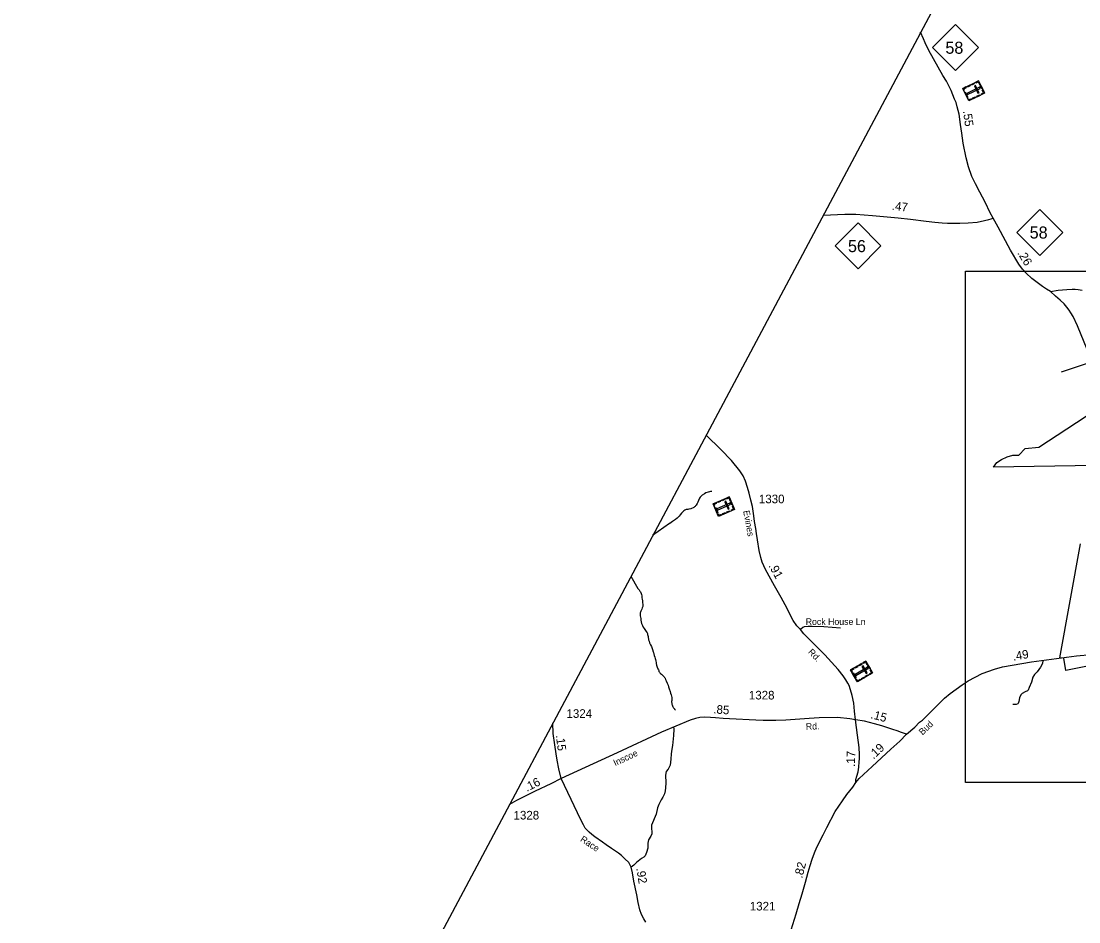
# Model space of a CAD drawing. Extents: x 2220236 to 2384410, y 720751 to 894131.
# Drawn here: x 2260714 to 2276076, y 844828 to 857907 of the extents above; entities that cross this region are included whole.
import ezdxf

# ---------------------------------------------------------------- set-up
doc = ezdxf.new("R2010")
doc.units = 0
doc.layers.add('Default', color=7, linetype='Continuous')

msp = doc.modelspace()

# ---------------------------------------------------------------- linework, layer by layer
at = {"layer": 'Default'}
msp.add_line((2276268, 852958), (2275819, 852808), dxfattribs=at)
for points in [[(2293118, 894131), (2291904, 891776), (2258822, 829665), (2255410, 823324), (2242089, 797599), (2231460, 775981), (2225011, 762953), (2220576, 753519)], [(2274832, 855048), (2274790, 855125), (2274715, 855277), (2274639, 855422), (2274575, 855543), (2274524, 855650), (2274472, 855791), (2274438, 855923), (2274395, 856136), (2274377, 856280), (2274356, 856406), (2274336, 856554), (2274311, 856661), (2274292, 856725), (2274271, 856772), (2274246, 856838), (2274221, 856899), (2274154, 857035), (2274102, 857116), (2273896, 857482), (2273846, 857593), (2273821, 857651), (2273778, 857745)], [(2272362, 855087), (2272679, 855106), (2272838, 855105), (2273078, 855084), (2273451, 855050), (2273633, 855029), (2273858, 855001), (2273983, 854987), (2274089, 854978), (2274168, 854974), (2274247, 854972), (2274346, 854972), (2274469, 854976), (2274599, 854990), (2274706, 855013), (2274770, 855026), (2274803, 855038), (2274832, 855048)], [(2275662, 853981), (2275607, 854014), (2275547, 854054), (2275488, 854097), (2275395, 854172), (2275313, 854246), (2275257, 854304), (2275204, 854377), (2275082, 854580), (2274905, 854915), (2274832, 855048)], [(2274432, 854277), (2281958, 854277), (2281958, 846853), (2274432, 846853), (2274432, 854277)], [(2275662, 853981), (2275775, 854000), (2275901, 854012), (2275981, 854015), (2276021, 854015), (2276064, 854011), (2276123, 853999)], [(2276195, 853139), (2276058, 853483), (2275992, 853619), (2275962, 853673), (2275933, 853711), (2275902, 853752), (2275862, 853802), (2275805, 853855), (2275739, 853915), (2275662, 853981)], [(2276320, 851453), (2274838, 851428), (2274886, 851497), (2274954, 851543), (2275036, 851578), (2275116, 851602), (2275204, 851602), (2275294, 851699), (2275493, 851721), (2276448, 852346)], [(2276320, 851453), (2274838, 851428), (2274886, 851497), (2274954, 851543), (2275036, 851578), (2275116, 851602), (2275204, 851602), (2275294, 851699), (2275493, 851721), (2276448, 852346)], [(2272834, 847762), (2272816, 847889), (2272806, 848003), (2272782, 848117), (2272761, 848196), (2272738, 848258), (2272720, 848295), (2272693, 848344), (2272652, 848400), (2272579, 848494), (2272387, 848703), (2272084, 849010), (2272032, 849073), (2271982, 849127), (2271929, 849202), (2271884, 849285), (2271840, 849376), (2271751, 849539), (2271654, 849708), (2271525, 849942), (2271477, 850053), (2271455, 850120), (2271431, 850221), (2271407, 850375), (2271396, 850468), (2271385, 850541), (2271367, 850643), (2271357, 850725), (2271336, 850860), (2271313, 850950), (2271290, 851055), (2271266, 851137), (2271235, 851225), (2271203, 851305), (2271151, 851378), (2271029, 851525), (2270874, 851686), (2270662, 851895)], [(2270744, 851079), (2270726, 851077), (2270710, 851073), (2270694, 851069), (2270658, 851057), (2270637, 851045), (2270605, 851024), (2270595, 851016), (2270585, 851006), (2270577, 850996), (2270567, 850980), (2270560, 850968), (2270542, 850924), (2270532, 850902), (2270518, 850877), (2270510, 850867), (2270503, 850860), (2270494, 850853), (2270484, 850846), (2270473, 850839), (2270451, 850829), (2270440, 850825), (2270412, 850818), (2270398, 850816), (2270389, 850816), (2270380, 850816), (2270375, 850814), (2270363, 850810), (2270355, 850806), (2270341, 850796), (2270329, 850786), (2270307, 850764), (2270287, 850740), (2270272, 850720), (2270244, 850689), (2270216, 850669), (2270174, 850640), (2270137, 850614), (2270131, 850610), (2269885, 850436)], [(2276248, 848548), (2275887, 848480), (2275859, 848657), (2275800, 848660), (2276099, 850318)], [(2276248, 848548), (2275887, 848480), (2275859, 848657), (2275800, 848660), (2276099, 850318)], [(2269570, 849845), (2269671, 849668), (2269688, 849648), (2269700, 849632), (2269709, 849618), (2269720, 849596), (2269724, 849582), (2269728, 849560), (2269730, 849536), (2269735, 849508), (2269737, 849498), (2269741, 849473), (2269744, 849428), (2269742, 849409), (2269736, 849386), (2269728, 849370), (2269722, 849358), (2269715, 849338), (2269710, 849325), (2269707, 849313), (2269707, 849306), (2269706, 849295), (2269706, 849285), (2269707, 849272), (2269709, 849252), (2269713, 849231), (2269715, 849210), (2269720, 849186), (2269726, 849160), (2269732, 849142), (2269738, 849130), (2269750, 849108), (2269761, 849088), (2269783, 849058), (2269793, 849045), (2269805, 849023), (2269809, 849013), (2269813, 848999), (2269817, 848985), (2269820, 848969), (2269822, 848953), (2269824, 848941), (2269828, 848925), (2269834, 848905), (2269842, 848881), (2269855, 848851), (2269867, 848824), (2269883, 848782), (2269894, 848750), (2269898, 848738), (2269908, 848696), (2269916, 848672), (2269922, 848654), (2269928, 848636), (2269933, 848614), (2269937, 848592), (2269939, 848574), (2269941, 848563), (2269943, 848556), (2269956, 848510), (2269962, 848500), (2269969, 848488), (2269974, 848476), (2269978, 848464), (2269984, 848451), (2269992, 848442), (2269999, 848436), (2270014, 848425), (2270024, 848417), (2270036, 848406), (2270045, 848397), (2270052, 848388), (2270060, 848376), (2270067, 848365), (2270073, 848349), (2270083, 848327), (2270098, 848295), (2270110, 848264), (2270118, 848241), (2270126, 848213), (2270141, 848172), (2270147, 848148), (2270153, 848124), (2270159, 848106), (2270163, 848086), (2270166, 848068), (2270166, 848054), (2270164, 848040), (2270162, 848028)], [(2272613, 849093), (2272371, 849111), (2272201, 849115), (2272143, 849116), (2272085, 849111), (2272066, 849100), (2272032, 849073)], [(2273571, 847555), (2273692, 847656), (2273764, 847725), (2273806, 847757), (2274124, 848076), (2274208, 848145), (2274379, 848270), (2274467, 848329), (2274670, 848433), (2274849, 848495), (2274967, 848529), (2275387, 848602), (2276042, 848689), (2276258, 848710)], [(2275552, 848624), (2275548, 848580), (2275517, 848528), (2275472, 848458), (2275432, 848421), (2275407, 848381), (2275387, 848310), (2275355, 848230), (2275341, 848194), (2275328, 848181), (2275294, 848166), (2275254, 848144), (2275232, 848122), (2275212, 848080), (2275202, 848027), (2275196, 848000), (2275189, 847993), (2275168, 847985), (2275118, 847984)], [(2270162, 848028), (2270162, 848022), (2270162, 848016), (2270164, 848008), (2270167, 847991), (2270170, 847978), (2270181, 847952), (2270184, 847944), (2270191, 847934), (2270201, 847921), (2270205, 847914), (2270220, 847900)], [(2268555, 846907), (2268524, 847048), (2268501, 847174), (2268484, 847266), (2268465, 847397), (2268443, 847562), (2268435, 847713)], [(2272834, 847762), (2272751, 847776), (2272570, 847793), (2272306, 847789), (2272158, 847782), (2271818, 847758), (2271676, 847751), (2271583, 847752), (2271493, 847753), (2271383, 847754), (2271002, 847778), (2270910, 847782), (2270799, 847790), (2270728, 847793), (2270645, 847799), (2270573, 847794), (2270508, 847779), (2270432, 847756), (2270014, 847581), (2269370, 847283), (2268555, 846907)], [(2270188, 847661), (2270192, 847625), (2270191, 847535), (2270176, 847387), (2270165, 847335), (2270156, 847268), (2270148, 847188), (2270139, 847102), (2270109, 847046), (2270081, 847009), (2270072, 846960), (2270078, 846845), (2270074, 846776), (2270069, 846728), (2270059, 846688), (2270036, 846640), (2270010, 846600), (2269977, 846532), (2269957, 846484), (2269937, 846393), (2269869, 846232), (2269871, 846211), (2269873, 846106), (2269861, 846070), (2269825, 846018), (2269818, 845969), (2269815, 845900), (2269799, 845833), (2269779, 845787), (2269760, 845768), (2269725, 845747), (2269652, 845688), (2269628, 845664), (2269614, 845649), (2269573, 845621)], [(2273571, 847555), (2273501, 847576), (2273439, 847602), (2273373, 847622), (2273286, 847652), (2273216, 847676), (2273107, 847705), (2272961, 847741), (2272834, 847762)], [(2272837, 846851), (2272839, 846893), (2272852, 846942), (2272870, 847006), (2272880, 847075), (2272886, 847149), (2272889, 847197), (2272891, 847259), (2272886, 847361), (2272862, 847538), (2272834, 847762)], [(2272837, 846851), (2272886, 846911), (2273076, 847083), (2273346, 847333), (2273478, 847453), (2273571, 847555)], [(2268555, 846907), (2268406, 846833), (2268178, 846724), (2267911, 846589), (2267805, 846531)], [(2269789, 844825), (2269756, 844870), (2269725, 844933), (2269702, 845004), (2269676, 845111), (2269654, 845222), (2269614, 845419), (2269595, 845538), (2269573, 845621), (2269539, 845688), (2269484, 845745), (2269434, 845791), (2269388, 845823), (2269289, 845894), (2269213, 845945), (2269158, 845984), (2269046, 846063), (2269003, 846098), (2268965, 846130), (2268935, 846161), (2268908, 846190), (2268882, 846236), (2268842, 846307), (2268605, 846807), (2268555, 846907)], [(2271898, 844711), (2271968, 844945), (2272015, 845092), (2272058, 845233), (2272107, 845406), (2272147, 845548), (2272172, 845646), (2272201, 845738), (2272239, 845832), (2272272, 845910), (2272362, 846091), (2272414, 846196), (2272538, 846429), (2272643, 846583), (2272704, 846675), (2272791, 846785), (2272837, 846851)]]:
    msp.add_lwpolyline(points, dxfattribs=at)
for points in [[(2273951, 857523), (2274284, 857856), (2274617, 857523), (2274284, 857190)], [(2274619, 857040), (2274707, 856861), (2274478, 856749), (2274391, 856928)], [(2274581, 857021), (2274586, 857011), (2274614, 857025), (2274632, 856988), (2274642, 856993), (2274619, 857040)], [(2274405, 856898), (2274416, 856903), (2274406, 856923), (2274442, 856941), (2274437, 856951), (2274391, 856928)], [(2274426, 856881), (2274464, 856805), (2274453, 856800), (2274416, 856876)], [(2274641, 856929), (2274633, 856946), (2274451, 856857), (2274459, 856840)], [(2274454, 856959), (2274492, 856978), (2274497, 856967), (2274459, 856948)], [(2274514, 856988), (2274553, 857007), (2274558, 856997), (2274519, 856978)], [(2274576, 856973), (2274559, 856965), (2274611, 856859), (2274628, 856867)], [(2274652, 856973), (2274675, 856927), (2274665, 856922), (2274642, 856968)], [(2274668, 856842), (2274663, 856852), (2274692, 856866), (2274674, 856903), (2274684, 856908), (2274707, 856861)], [(2274464, 856779), (2274474, 856784), (2274484, 856764), (2274520, 856782), (2274525, 856772), (2274478, 856749)], [(2274538, 856791), (2274577, 856810), (2274582, 856800), (2274543, 856781)], [(2274597, 856820), (2274636, 856839), (2274641, 856829), (2274602, 856810)], [(2275175, 854839), (2275508, 855172), (2275841, 854839), (2275508, 854506)], [(2272536, 854643), (2272869, 854976), (2273202, 854643), (2272869, 854310)], [(2270998, 850999), (2271076, 850816), (2270843, 850716), (2270764, 850898)], [(2270777, 850868), (2270787, 850873), (2270779, 850893), (2270816, 850909), (2270811, 850919), (2270764, 850898)], [(2271014, 850888), (2271006, 850905), (2270820, 850824), (2270828, 850807)], [(2270828, 850926), (2270868, 850943), (2270872, 850933), (2270832, 850916)], [(2270890, 850953), (2270929, 850970), (2270934, 850959), (2270894, 850942)], [(2270951, 850935), (2270934, 850927), (2270981, 850819), (2270998, 850827)], [(2270958, 850982), (2270962, 850972), (2270992, 850984), (2271008, 850947), (2271018, 850952), (2270998, 850999)], [(2271027, 850931), (2271047, 850884), (2271037, 850879), (2271016, 850927)], [(2270797, 850850), (2270831, 850772), (2270820, 850768), (2270787, 850846)], [(2270830, 850746), (2270840, 850751), (2270849, 850730), (2270886, 850746), (2270890, 850736), (2270843, 850716)], [(2270905, 850755), (2270944, 850772), (2270949, 850761), (2270909, 850744)], [(2270965, 850781), (2271005, 850798), (2271009, 850787), (2270970, 850770)], [(2271037, 850799), (2271032, 850810), (2271062, 850822), (2271046, 850860), (2271056, 850864), (2271076, 850816)], [(2272980, 848614), (2273081, 848442), (2272861, 848314), (2272760, 848486)], [(2272943, 848592), (2272948, 848583), (2272976, 848599), (2272997, 848564), (2273006, 848569), (2272980, 848614)], [(2272777, 848457), (2272787, 848463), (2272776, 848482), (2272811, 848502), (2272805, 848512), (2272760, 848486)], [(2272799, 848442), (2272842, 848369), (2272832, 848363), (2272789, 848436)], [(2272821, 848521), (2272858, 848543), (2272864, 848533), (2272826, 848511)], [(2273010, 848505), (2273000, 848521), (2272825, 848419), (2272835, 848403)], [(2272879, 848555), (2272916, 848577), (2272922, 848567), (2272884, 848545)], [(2272942, 848545), (2272926, 848535), (2272985, 848434), (2273001, 848443)], [(2273017, 848550), (2273044, 848506), (2273034, 848500), (2273008, 848544)], [(2273043, 848420), (2273037, 848430), (2273065, 848446), (2273045, 848481), (2273054, 848487), (2273081, 848442)], [(2272844, 848342), (2272854, 848348), (2272865, 848329), (2272900, 848350), (2272906, 848340), (2272861, 848314)], [(2272917, 848360), (2272955, 848382), (2272961, 848372), (2272923, 848350)], [(2272974, 848393), (2273012, 848415), (2273017, 848405), (2272980, 848384)]]:
    msp.add_lwpolyline(points, close=True, dxfattribs=at)

# ---------------------------------------------------------------- texts
for s, height, p in [('58', 175, (2274138, 857433)), ('58', 175, (2275362, 854750)), ('56', 175, (2272723, 854553)), ('1330', 125, (2271429, 850906)), ('Rock House Ln', 95, (2272109, 849139)), ('1328', 125, (2271284, 848057)), ('1324', 125, (2268635, 847790)), ('1328', 125, (2267866, 846314)), ('1321', 125, (2271297, 844993))]:
    msp.add_text(s, height=height, dxfattribs=at).set_placement(p)
for s, height, rotation, p in [('.55', 125, 277.6838, (2274393, 856601)), ('.47', 125, 353.5023, (2273355, 855167)), ('.26', 125, 300.8862, (2275179, 854540)), ('Evines', 95, 280.4366, (2271200, 850794)), ('.91', 125, 298.8232, (2271566, 849999)), ('Rd.', 95, 313.7044, (2272136, 848739)), ('.49', 125, 9.7526, (2275126, 848620)), ('.85', 125, 356.1837, (2270764, 847855)), ('.15', 125, 344.867, (2273044, 847787)), ('Rd.', 95, 2.8256, (2272113, 847615)), ('Bud', 95, 43.7077, (2273806, 847532)), ('.15', 125, 277.1552, (2268480, 847535)), ('.19', 125, 42.8739, (2273093, 847183)), ('Inscoe', 95, 25.3505, (2269342, 847087)), ('.17', 125, 88.8015, (2272824, 847077)), ('.16', 125, 26.7454, (2268060, 846715)), ('Race', 95, 326.2324, (2268826, 846006)), ('.82', 125, 75.5648, (2272058, 845454)), ('.92', 125, 279.2243, (2269648, 845603))]:
    msp.add_text(s, height=height, rotation=rotation, dxfattribs=at).set_placement(p)

doc.saveas('drawing.dxf')
